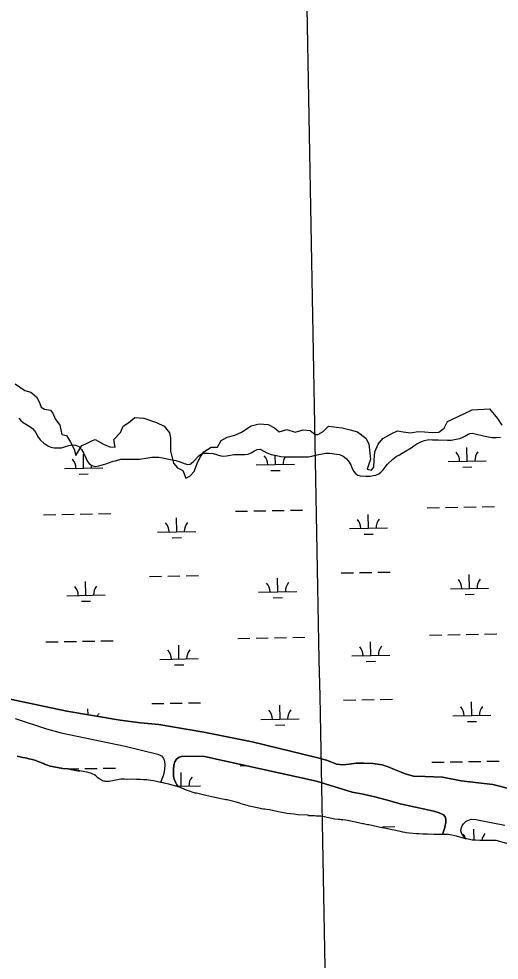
# Model space of a CAD drawing. Extents: x 3957609 to 3995875, y 234277 to 260273.
# Drawn here: x 3971636 to 3972892, y 243942 to 246402 of the extents above; entities that cross this region are included whole.
import ezdxf

# ---------------------------------------------------------------- set-up
doc = ezdxf.new("R2010")
doc.units = 0
for name, color, linetype in [('V-GRID-MAJR', 7, 'Continuous'), ('V-RIVR-EDGE', 7, 'Continuous'), ('V-TOPO-SHOR', 7, 'Continuous'), ('V-WETL-SWMP', 7, 'Continuous')]:
    doc.layers.add(name, color=color, linetype=linetype)

msp = doc.modelspace()

# ---------------------------------------------------------------- linework, layer by layer
at = {"layer": 'V-GRID-MAJR'}
msp.add_spline([(3972513.068, 239900.828), (3972455.83, 242927.648), (3972341.236, 248987.469), (3972226.642, 255047.279), (3972169.287, 258080.274)], degree=3, dxfattribs=at)
at = {"layer": 'V-RIVR-EDGE'}
for points in [[(3971625.719, 245448.485), (3971651.284, 245430.494), (3971667.381, 245426.707), (3971681.584, 245414.398), (3971689.159, 245401.142), (3971693.893, 245386.939), (3971702.415, 245382.204), (3971718.512, 245379.364), (3971724.193, 245371.789), (3971730.821, 245356.639), (3971743.13, 245340.542), (3971747.864, 245315.924), (3971760.174, 245313.083), (3971770.589, 245296.04), (3971780.058, 245277.102), (3971784.792, 245261.006), (3971800.889, 245286.571), (3971811.304, 245291.305), (3971828.348, 245299.827), (3971834.976, 245302.668), (3971856.754, 245290.358), (3971873.797, 245283.73), (3971888, 245282.783), (3971884.213, 245302.668), (3971901.257, 245320.658), (3971908.831, 245337.702), (3971923.034, 245347.17), (3971939.131, 245360.426), (3971961.856, 245358.533), (3971962.803, 245358.533), (3971995.943, 245347.17), (3972015.827, 245337.702), (3972030.03, 245319.711), (3972032.871, 245307.402), (3972032.871, 245291.305), (3972032.871, 245272.368), (3972040.446, 245241.121), (3972050.861, 245228.812), (3972065.064, 245221.237), (3972072.639, 245201.353), (3972083.055, 245207.034), (3972094.417, 245219.343), (3972101.992, 245240.175), (3972109.567, 245254.378), (3972119.982, 245270.474), (3972138.92, 245282.783), (3972155.016, 245282.783), (3972165.432, 245299.827), (3972180.582, 245308.349), (3972200.466, 245314.03), (3972218.456, 245321.605), (3972243.075, 245338.648), (3972264.853, 245343.383), (3972287.578, 245341.489), (3972304.621, 245332.967), (3972316.93, 245322.552), (3972336.814, 245329.18), (3972358.592, 245321.605), (3972379.423, 245328.233), (3972397.414, 245326.339), (3972410.67, 245315.924), (3972418.245, 245315.924), (3972431.501, 245323.499), (3972445.704, 245337.702), (3972466.535, 245334.861)], [(3972466.444, 245334.861), (3972481.685, 245332.967), (3972502.516, 245328.233), (3972521.453, 245322.552), (3972543.231, 245306.455), (3972551.753, 245291.305), (3972555.54, 245251.537), (3972547.019, 245225.025), (3972558.381, 245222.184), (3972564.062, 245230.706), (3972565.009, 245248.696), (3972566.903, 245270.474), (3972575.424, 245290.358), (3972587.734, 245305.508), (3972611.405, 245318.764), (3972626.555, 245325.392), (3972640.758, 245322.552), (3972661.589, 245319.711), (3972679.58, 245323.499), (3972696.623, 245322.552), (3972717.454, 245320.658), (3972734.498, 245321.605), (3972748.701, 245332.02), (3972757.223, 245350.011), (3972783.735, 245362.32), (3972821.609, 245380.311), (3972867.059, 245383.151), (3972887.89, 245357.586), (3972899.252, 245340.542)]]:
    msp.add_lwpolyline(points, dxfattribs=at)
at = {"layer": 'V-TOPO-SHOR'}
for points in [[(3971570.686, 244632.673), (3971761.266, 244592.446), (3971900.698, 244568.751), (3971954.153, 244561.628), (3972001.927, 244557.683), (3972119.279, 244537.869), (3972245.833, 244512.038), (3972414.744, 244471.659), (3972440.336, 244464.633), (3972455.872, 244457.907), (3972467.12, 244454.182), (3972483.657, 244452.549), (3972499.933, 244454.016), (3972517.771, 244456.543), (3972538.362, 244456.862), (3972561.567, 244456.062), (3972585.816, 244452.304), (3972602.142, 244446.649), (3972618.295, 244439.758), (3972635.838, 244432.694), (3972646.305, 244428.672), (3972668.199, 244422.626), (3972698.839, 244422.026), (3972743.696, 244419.826), (3972793.245, 244410.285), (3972875.767, 244400.88), (3972981.874, 244374.109)], [(3971626.444, 244573.365), (3971707.615, 244545.873), (3971746.158, 244535.563), (3971913.588, 244500.782), (3971999.651, 244479.876), (3972008.718, 244475.409), (3972014.198, 244468.985), (3972016.57, 244461.831), (3972017.199, 244451.761), (3972016.574, 244440.779), (3972015.014, 244429.194), (3972013.387, 244423.8), (3972006.633, 244406.215)], [(3971631.526, 244474.451), (3971646.058, 244471.76), (3971652.239, 244470.275), (3971656.259, 244469.597), (3971661.51, 244468.278), (3971671.556, 244466.117), (3971676.496, 244464.651), (3971679.887, 244463.363), (3971683.279, 244461.917), (3971688.212, 244460.139), (3971699.769, 244455.32), (3971702.849, 244453.881), (3971710.714, 244450.976), (3971717.507, 244449.019), (3971723.376, 244447.538), (3971726.778, 244447.024), (3971736.514, 244444.865), (3971751.059, 244442.948), (3971764.373, 244441.67), (3971777.054, 244439.471), (3971790.348, 244436.798), (3971794.833, 244436.112)], [(3972743.897, 244270.093), (3972749.793, 244288.298), (3972751.28, 244294.778), (3972752.605, 244300.795), (3972752.898, 244310.232), (3972751.435, 244316.134), (3972746.557, 244321.314), (3972735.494, 244326.89), (3972721.16, 244330.97), (3972706.035, 244334.13), (3972661.293, 244343.911), (3972633.219, 244350.51), (3972606.707, 244358.169), (3972570.935, 244367.51), (3972536.223, 244375.444), (3972508.137, 244381.115), (3972414.439, 244409.253), (3972120.991, 244474.035), (3972064.813, 244474.541), (3972055.339, 244472.202), (3972047.831, 244466.894), (3972043.706, 244459.832), (3972041.101, 244451.048), (3972040.161, 244439.608), (3972040.038, 244431.252), (3972040.523, 244421.958), (3972042.426, 244414.346), (3972045.105, 244407.033), (3972048.715, 244399.86), (3972052.355, 244394.699)], [(3972006.633, 244406.215), (3971992.109, 244409.527), (3971987.624, 244410.213), (3971980.976, 244411.55), (3971974.789, 244412.415), (3971970.146, 244412.947), (3971961.467, 244413.23), (3971953.258, 244413.813), (3971943.495, 244414.11), (3971930.323, 244414.301), (3971918.074, 244414.17), (3971911.723, 244414.571), (3971902.73, 244414.547), (3971880.343, 244410.221), (3971871.951, 244408.794), (3971866.054, 244408.413), (3971861.874, 244408.784), (3971858.782, 244409.294), (3971854.616, 244410.75), (3971848.923, 244413.623), (3971845.544, 244415.841), (3971842.173, 244418.528), (3971837.28, 244423.249), (3971833.747, 244425.624), (3971829.287, 244428.016), (3971824.357, 244430.103), (3971820.038, 244431.561), (3971814.162, 244432.731), (3971808.602, 244434.052), (3971804.428, 244434.887), (3971798.544, 244435.438), (3971794.833, 244436.112)], [(3972052.355, 244394.699), (3972044.177, 244397.454), (3972037.075, 244399.418), (3972027.805, 244401.568), (3972023.328, 244402.873), (3972019.617, 244403.547), (3972010.037, 244405.701), (3972006.633, 244406.215)], [(3972216.973, 244350.452), (3972213.584, 244351.896), (3972210.344, 244353.029), (3972201.39, 244355.638), (3972180.529, 244360.283), (3972176.818, 244360.957), (3972173.42, 244361.936), (3972168.163, 244362.788), (3972160.745, 244364.446), (3972140.65, 244368.458), (3972125.2, 244372.094), (3972114.843, 244374.258), (3972100.788, 244377.72), (3972097.231, 244378.391), (3972088.897, 244380.992), (3972084.574, 244382.139), (3972079.329, 244383.923), (3972071.313, 244387.138), (3972058.525, 244392.594), (3972052.355, 244394.699)], [(3972645.222, 244275.555), (3972640.27, 244276.247), (3972634.093, 244277.888), (3972628.99, 244278.738), (3972622.35, 244280.54), (3972608.44, 244283.376), (3972604.731, 244284.359), (3972592.365, 244286.864), (3972585.404, 244287.896), (3972551.248, 244295.058), (3972547.532, 244295.423), (3972537.798, 244297.735), (3972534.397, 244298.249), (3972523.89, 244300.758), (3972500.242, 244305.659), (3972497.309, 244306.476), (3972490.033, 244307.203), (3972483.444, 244308.29), (3972478.517, 244308.516), (3972475.113, 244309.032), (3972471.55, 244309.083), (3972462.729, 244310.142), (3972450.058, 244313.115), (3972430.586, 244317.275), (3972426.096, 244317.803), (3972413.237, 244318.301), (3972409.522, 244318.665), (3972404.875, 244318.887), (3972394.643, 244319.036), (3972391.411, 244320.634), (3972365.844, 244321.469), (3972355.942, 244322.854), (3972336.75, 244324.994), (3972333.041, 244325.821), (3972328.401, 244326.509), (3972319.127, 244328.504), (3972314.648, 244329.655), (3972294.557, 244333.976), (3972291.309, 244334.488), (3972283.57, 244335.221), (3972279.24, 244336.059), (3972275.677, 244336.268), (3972270.889, 244337.421), (3972267.794, 244337.931), (3972238.434, 244344.405), (3972234.264, 244345.55), (3972229.165, 244346.709), (3972216.973, 244350.452)], [(3972803.887, 244258.989), (3972796.879, 244266.675), (3972793.432, 244274.463), (3972792.273, 244279.899), (3972792.506, 244285.467), (3972795.084, 244292.394), (3972798.728, 244298.069), (3972805.789, 244304.776), (3972819.019, 244309.847), (3972831.393, 244309.357), (3972875.683, 244300.201), (3972906.707, 244294.178)], [(3972743.897, 244270.093), (3972721.42, 244270.263), (3972713.207, 244270.537), (3972708.397, 244270.298), (3972704.833, 244270.505), (3972692.897, 244270.523), (3972682.215, 244271.609), (3972675.707, 244271.703), (3972657.592, 244273.362), (3972648.775, 244274.73), (3972645.222, 244275.555)], [(3972803.887, 244258.989), (3972781.037, 244265.678), (3972764.346, 244269.176), (3972760.012, 244269.704), (3972756.916, 244269.903), (3972743.897, 244270.093)], [(3972918.866, 244244.761), (3972884.738, 244253.938), (3972881.023, 244254.303), (3972876.062, 244254.375), (3972871.717, 244254.129), (3972862.421, 244254.418), (3972857.303, 244254.338), (3972842.113, 244254.559), (3972830.341, 244255.194), (3972826.931, 244255.243), (3972821.665, 244255.63), (3972818.417, 244256.142), (3972807.907, 244258.311), (3972803.887, 244258.989)]]:
    msp.add_lwpolyline(points, dxfattribs=at)
at = {"layer": 'V-WETL-SWMP'}
for p, q in [((3972808.713, 245246.15), (3972808.058, 245282.144)), ((3971805.063, 245227.901), (3971804.408, 245263.895)), ((3972306.888, 245237.025), (3972306.44, 245261.616)), ((3971755.071, 245226.992), (3971855.054, 245228.81)), ((3972256.896, 245236.116), (3972356.879, 245237.934)), ((3972758.721, 245245.241), (3972858.704, 245247.059)), ((3972796.995, 245230.503), (3972820.991, 245230.94)), ((3971793.345, 245212.254), (3971817.341, 245212.69)), ((3972295.17, 245221.379), (3972319.166, 245221.815)), ((3971700.419, 245105.907), (3971732.414, 245106.489)), ((3971748.411, 245106.78), (3971780.406, 245107.361)), ((3971796.403, 245107.652), (3971828.398, 245108.234)), ((3971844.395, 245108.525), (3971876.39, 245109.107)), ((3972202.244, 245115.032), (3972234.239, 245115.613)), ((3972250.236, 245115.904), (3972282.231, 245116.486)), ((3972298.228, 245116.777), (3972330.223, 245117.359)), ((3972346.22, 245117.65), (3972378.215, 245118.231)), ((3972550.425, 245070.612), (3972549.771, 245106.606)), ((3972704.069, 245124.156), (3972736.064, 245124.738)), ((3972752.061, 245125.029), (3972784.056, 245125.611)), ((3972800.053, 245125.902), (3972832.048, 245126.483)), ((3972848.045, 245126.774), (3972880.04, 245127.356)), ((3972048.6, 245061.488), (3972047.946, 245097.482)), ((3971998.608, 245060.579), (3972098.592, 245062.397)), ((3972500.434, 245069.703), (3972600.417, 245071.521)), ((3972538.708, 245054.966), (3972562.704, 245055.402)), ((3972036.883, 245045.841), (3972060.879, 245046.277)), ((3972575.112, 244955.61), (3972607.107, 244956.192)), ((3971977.303, 244944.74), (3972009.298, 244945.322)), ((3972025.295, 244945.613), (3972057.29, 244946.195)), ((3972073.287, 244946.485), (3972105.282, 244947.067)), ((3972312.936, 244904.405), (3972312.281, 244940.399)), ((3972479.128, 244953.865), (3972511.123, 244954.447)), ((3972527.12, 244954.737), (3972559.115, 244955.319)), ((3972814.761, 244913.53), (3972814.106, 244949.524)), ((3971811.111, 244895.281), (3971810.456, 244931.275)), ((3972764.769, 244912.621), (3972864.752, 244914.439)), ((3971761.119, 244894.372), (3971861.102, 244896.19)), ((3972262.944, 244903.496), (3972362.927, 244905.314)), ((3972301.218, 244888.759), (3972325.214, 244889.195)), ((3972803.043, 244897.883), (3972827.039, 244898.32)), ((3971799.393, 244879.634), (3971823.389, 244880.07)), ((3972256.284, 244783.284), (3972288.279, 244783.866)), ((3972304.276, 244784.157), (3972336.271, 244784.739)), ((3972352.268, 244785.03), (3972384.263, 244785.611)), ((3972710.117, 244791.536), (3972742.112, 244792.118)), ((3972758.109, 244792.409), (3972790.104, 244792.991)), ((3972806.101, 244793.282), (3972838.096, 244793.863)), ((3972854.093, 244794.154), (3972886.088, 244794.736)), ((3971706.467, 244773.287), (3971738.462, 244773.869)), ((3971754.459, 244774.16), (3971786.454, 244774.741)), ((3971802.451, 244775.032), (3971834.446, 244775.614)), ((3971850.443, 244775.905), (3971882.438, 244776.487)), ((3972054.648, 244728.868), (3972053.994, 244764.862)), ((3972208.292, 244782.412), (3972240.287, 244782.993)), ((3972556.473, 244737.992), (3972555.819, 244773.986)), ((3972506.482, 244737.083), (3972606.465, 244738.901)), ((3972004.657, 244727.959), (3972104.64, 244729.777)), ((3972042.931, 244713.221), (3972066.927, 244713.657)), ((3972544.756, 244722.346), (3972568.752, 244722.782)), ((3971983.351, 244612.12), (3972015.346, 244612.702)), ((3972031.343, 244612.993), (3972063.338, 244613.574)), ((3972079.335, 244613.865), (3972111.33, 244614.447)), ((3972485.176, 244621.245), (3972517.171, 244621.827)), ((3972533.168, 244622.117), (3972565.163, 244622.699)), ((3972581.16, 244622.99), (3972613.155, 244623.572)), ((3972820.809, 244580.91), (3972820.154, 244616.904)), ((3971816.789, 244583.01), (3971816.504, 244598.655)), ((3972318.984, 244571.785), (3972318.329, 244607.779)), ((3972268.992, 244570.876), (3972368.975, 244572.694)), ((3972770.817, 244580.001), (3972870.801, 244581.819)), ((3972809.091, 244565.263), (3972833.087, 244565.7)), ((3972307.266, 244556.139), (3972331.262, 244556.575)), ((3971764.693, 244441.616), (3971792.502, 244442.121)), ((3971808.499, 244442.412), (3971840.494, 244442.994)), ((3971856.491, 244443.285), (3971888.486, 244443.867)), ((3972214.34, 244449.792), (3972229.552, 244450.068)), ((3972716.165, 244458.916), (3972748.16, 244459.498)), ((3972764.157, 244459.789), (3972796.152, 244460.371)), ((3972812.149, 244460.662), (3972844.144, 244461.243)), ((3972860.142, 244461.534), (3972892.136, 244462.116)), ((3972060.696, 244396.248), (3972060.042, 244432.242)), ((3972051.383, 244396.078), (3972110.688, 244397.157)), ((3972587.208, 244290.37), (3972619.203, 244290.952)), ((3972826.73, 244255.258), (3972826.202, 244284.284))]:
    msp.add_line(p, q, dxfattribs=at)
for points in [[(3971635.405, 245358.6), (3971640.595, 245352.627), (3971646.569, 245347.264), (3971655.337, 245341.86), (3971664.108, 245336.767), (3971671.785, 245331.068), (3971679.862, 245320.863), (3971684.692, 245311.482), (3971691.074, 245302.078), (3971701.336, 245292.772), (3971711.95, 245286.255), (3971719.656, 245282.574), (3971727.702, 245280.905), (3971737.789, 245280.914), (3971747.261, 245281.242), (3971766.427, 245286.55), (3971775.61, 245288.434), (3971784.297, 245288.153), (3971792.619, 245284.152), (3971799.493, 245276.603), (3971805.859, 245266.113), (3971810.509, 245255.027), (3971815.174, 245245.027), (3971819.75, 245239.529), (3971826.82, 245234.77), (3971835.322, 245232.474), (3971844.65, 245233.58), (3971863.507, 245239.048), (3971872.716, 245242.639), (3971882.226, 245245.605), (3971888.763, 245246.907), (3971902.174, 245251.368), (3971909.469, 245251.417), (3971916.604, 245251.158), (3971935.378, 245250.885), (3971943.448, 245250.923), (3971951.681, 245251.425), (3971973.147, 245254.837), (3971984.033, 245256.386), (3971991.487, 245256.744), (3972001.726, 245256.44), (3972011.478, 245254.746), (3972023.394, 245252.401), (3972046.134, 245247.415), (3972058.037, 245244.138), (3972067.913, 245240.27), (3972077.649, 245237.49), (3972083.716, 245238.488), (3972092.023, 245244.11), (3972107.319, 245260.804), (3972113.13, 245265.53), (3972120.915, 245267.279), (3972132.084, 245266.962), (3972144.02, 245266.013), (3972164.112, 245260.289), (3972171.238, 245259.41), (3972179.01, 245260.228), (3972198.926, 245263.818), (3972217.082, 245263.71), (3972227.939, 245263.242), (3972235.398, 245263.91), (3972243.527, 245267.982), (3972252.603, 245273.126), (3972259.171, 245276.6), (3972266.943, 245277.419), (3972284.334, 245267.389), (3972295.921, 245263.807), (3972309.537, 245260.971), (3972321.446, 245258.159), (3972331.061, 245257.709), (3972359.608, 245257.139), (3972374.195, 245257.083), (3972393.601, 245257.577), (3972402.158, 245259.005), (3972412.128, 245261.653), (3972425.054, 245264.724), (3972438.431, 245266.858), (3972449.292, 245266.7), (3972466.645, 245264.741), (3972474.846, 245263.07), (3972483.785, 245258.75), (3972491.925, 245252.89), (3972498.502, 245246.276), (3972504.416, 245236.724), (3972508.157, 245227.203), (3972512.225, 245218.763)], [(3972512.225, 245218.763), (3972516.949, 245212.797), (3972522.179, 245209.618), (3972528.984, 245207.967), (3972543.241, 245206.518), (3972554.423, 245207.132), (3972562.975, 245208.249), (3972569.357, 245209.553), (3972577.479, 245213.16), (3972582.82, 245217.583), (3972588.961, 245223.701), (3972594.023, 245230.301), (3972600.34, 245237.814), (3972614.195, 245251.424), (3972623.136, 245257.968), (3972631.744, 245262.964), (3972638.946, 245267.36), (3972646.936, 245272.521), (3972662.428, 245281.297), (3972669.484, 245286.316), (3972676.691, 245291.022), (3972687.17, 245296.612), (3972697.002, 245300.349), (3972708.362, 245302.512), (3972717.669, 245302.221), (3972732.866, 245301.38), (3972757.071, 245301.028), (3972766.848, 245301.041), (3972780.075, 245303.488), (3972789.571, 245305.522), (3972795.186, 245307.458), (3972802.533, 245311.076), (3972811.611, 245316.376), (3972815.832, 245318.487), (3972822.665, 245318.854), (3972829.472, 245317.358), (3972851.12, 245311.922), (3972872.784, 245307.573), (3972884.733, 245307.554), (3972895.61, 245308.483)], [(3972467.119, 244454.182), (3972455.873, 244457.906), (3972440.337, 244464.633), (3972414.744, 244471.66), (3972245.834, 244512.037), (3972119.28, 244537.868), (3972001.927, 244557.683), (3971954.154, 244561.627), (3971900.699, 244568.75), (3971761.267, 244592.446), (3971570.685, 244632.673)], [(3971626.444, 244573.365), (3971707.614, 244545.873), (3971746.159, 244535.563), (3971913.589, 244500.782), (3971999.652, 244479.875), (3972008.719, 244475.41), (3972014.198, 244468.984), (3972016.57, 244461.83), (3972017.198, 244451.76), (3972016.574, 244440.78), (3972015.013, 244429.194), (3972013.387, 244423.8), (3972006.633, 244406.216), (3971992.109, 244409.528), (3971987.623, 244410.213), (3971980.976, 244411.55), (3971974.788, 244412.415), (3971970.145, 244412.947), (3971961.467, 244413.229), (3971953.259, 244413.813), (3971943.496, 244414.11), (3971930.322, 244414.301), (3971918.073, 244414.169), (3971911.722, 244414.571), (3971902.73, 244414.547), (3971880.343, 244410.221), (3971871.951, 244408.793), (3971866.054, 244408.413), (3971861.874, 244408.784), (3971858.781, 244409.294), (3971854.616, 244410.75), (3971848.922, 244413.623), (3971845.544, 244415.842), (3971842.172, 244418.527), (3971837.28, 244423.249), (3971833.748, 244425.625), (3971829.287, 244428.016), (3971824.357, 244430.103), (3971820.037, 244431.561), (3971814.163, 244432.731), (3971808.601, 244434.052), (3971804.428, 244434.888), (3971798.544, 244435.438), (3971794.834, 244436.112), (3971790.348, 244436.798), (3971777.054, 244439.471), (3971764.374, 244441.671), (3971751.06, 244442.949), (3971736.515, 244444.866), (3971726.779, 244447.023), (3971723.376, 244447.537), (3971717.507, 244449.018), (3971710.714, 244450.977), (3971702.85, 244453.881), (3971699.77, 244455.321), (3971688.213, 244460.14), (3971683.278, 244461.917), (3971679.888, 244463.362), (3971676.496, 244464.651), (3971671.556, 244466.118), (3971661.511, 244468.279), (3971656.259, 244469.596), (3971652.238, 244470.274), (3971646.059, 244471.759), (3971631.525, 244474.451)], [(3972743.896, 244270.092), (3972721.419, 244270.263), (3972713.207, 244270.538), (3972708.397, 244270.297), (3972704.834, 244270.504), (3972692.898, 244270.523), (3972682.216, 244271.608), (3972675.707, 244271.702), (3972657.592, 244273.361), (3972648.776, 244274.729), (3972645.222, 244275.556), (3972640.271, 244276.248), (3972634.094, 244277.888), (3972628.99, 244278.737), (3972622.35, 244280.539), (3972608.439, 244283.376), (3972604.732, 244284.36), (3972592.366, 244286.865), (3972585.405, 244287.897), (3972551.248, 244295.059), (3972547.532, 244295.423), (3972537.799, 244297.735), (3972534.396, 244298.249), (3972523.89, 244300.758), (3972500.242, 244305.659), (3972497.309, 244306.476), (3972490.033, 244307.202), (3972483.444, 244308.29), (3972478.517, 244308.516), (3972475.114, 244309.031), (3972471.549, 244309.082), (3972462.728, 244310.141), (3972450.058, 244313.115), (3972430.585, 244317.274), (3972426.097, 244317.804), (3972413.237, 244318.301), (3972409.522, 244318.665), (3972404.874, 244318.887), (3972394.644, 244319.036), (3972391.412, 244320.633), (3972365.844, 244321.47), (3972355.942, 244322.854), (3972336.75, 244324.993), (3972333.041, 244325.822), (3972328.4, 244326.509), (3972319.128, 244328.504), (3972314.649, 244329.655), (3972294.558, 244333.977), (3972291.309, 244334.489), (3972283.569, 244335.222), (3972279.24, 244336.06), (3972275.677, 244336.267), (3972270.888, 244337.421), (3972267.795, 244337.931), (3972238.434, 244344.404), (3972234.265, 244345.55), (3972229.165, 244346.709), (3972216.973, 244350.452), (3972213.583, 244351.896), (3972210.344, 244353.028), (3972201.39, 244355.639), (3972180.529, 244360.283), (3972176.818, 244360.957), (3972173.421, 244361.936), (3972168.163, 244362.788), (3972160.745, 244364.446), (3972140.65, 244368.458), (3972125.2, 244372.093), (3972114.844, 244374.259), (3972100.787, 244377.719), (3972097.231, 244378.391), (3972088.897, 244380.992), (3972084.573, 244382.14), (3972079.328, 244383.922), (3972071.313, 244387.139), (3972058.525, 244392.595), (3972052.355, 244394.7), (3972048.715, 244399.861), (3972045.105, 244407.033), (3972042.425, 244414.346), (3972040.523, 244421.958), (3972040.039, 244431.252), (3972040.161, 244439.608), (3972041.101, 244451.048), (3972043.705, 244459.833), (3972047.831, 244466.893), (3972055.338, 244472.201), (3972064.813, 244474.54), (3972120.991, 244474.034), (3972414.44, 244409.253), (3972508.137, 244381.115), (3972536.224, 244375.445), (3972570.935, 244367.511), (3972606.708, 244358.169), (3972633.218, 244350.51), (3972661.292, 244343.911), (3972706.036, 244334.129), (3972721.159, 244330.969), (3972735.494, 244326.891), (3972746.557, 244321.313), (3972751.435, 244316.134)], [(3972981.874, 244374.109), (3972875.767, 244400.881), (3972793.245, 244410.284), (3972743.696, 244419.826), (3972698.838, 244422.026), (3972668.198, 244422.626), (3972646.306, 244428.671), (3972635.838, 244432.693), (3972618.295, 244439.758), (3972602.142, 244446.649), (3972585.816, 244452.304), (3972561.568, 244456.061), (3972538.361, 244456.863), (3972517.77, 244456.542), (3972499.932, 244454.015), (3972483.658, 244452.549), (3972467.119, 244454.182)], [(3972751.435, 244316.134), (3972752.897, 244310.232), (3972752.605, 244300.794), (3972751.279, 244294.777), (3972749.792, 244288.298), (3972743.896, 244270.092)], [(3972918.865, 244244.762), (3972884.737, 244253.939), (3972881.022, 244254.303), (3972876.062, 244254.375), (3972871.717, 244254.128), (3972862.42, 244254.418), (3972857.303, 244254.337), (3972842.113, 244254.558), (3972830.34, 244255.194), (3972826.93, 244255.243), (3972821.665, 244255.63), (3972818.417, 244256.142), (3972807.906, 244258.31), (3972803.886, 244258.989), (3972796.878, 244266.675), (3972793.431, 244274.464), (3972792.272, 244279.898), (3972792.507, 244285.467), (3972795.084, 244292.394), (3972798.727, 244298.068), (3972805.789, 244304.776), (3972819.019, 244309.846), (3972831.394, 244309.357), (3972875.683, 244300.201), (3972906.706, 244294.178)]]:
    msp.add_lwpolyline(points, dxfattribs=at)
for centre, start, end in [((3972251.645, 245236.496), 0.269879, 41.813537), ((3972362.113, 245238.504), 147.041374, 181.813534), ((3972753.47, 245245.62), 0.269879, 41.813537), ((3972863.938, 245247.629), 140.269876, 181.813534), ((3971749.82, 245227.371), 0.269879, 41.813537), ((3971860.288, 245229.38), 169.842696, 181.813534), ((3971993.358, 245060.958), 0.269879, 41.813537), ((3972103.825, 245062.967), 140.269876, 181.813534), ((3972495.183, 245070.083), 0.269879, 41.813537), ((3972605.65, 245072.091), 140.269876, 181.813534), ((3972759.518, 244913), 0.269879, 41.813537), ((3972869.986, 244915.009), 140.269876, 181.813534), ((3971755.868, 244894.751), 0.269879, 41.813537), ((3971866.336, 244896.76), 140.269876, 181.813534), ((3972257.693, 244903.876), 0.269879, 41.813537), ((3972368.161, 244905.884), 140.269876, 181.813534), ((3972501.231, 244737.463), 0.269879, 41.813537), ((3972611.699, 244739.471), 140.269876, 181.813534), ((3971999.406, 244728.338), 0.269879, 41.813537), ((3972109.873, 244730.347), 140.269876, 181.813534), ((3972263.741, 244571.256), 0.269879, 41.813537), ((3972374.209, 244573.264), 140.269876, 181.813534), ((3972765.566, 244580.38), 0.269879, 41.813537), ((3972876.034, 244582.389), 140.269876, 181.813534), ((3971872.384, 244564.14), 140.269876, 155.073884), ((3972115.922, 244397.727), 140.269876, 181.813534), ((3972771.614, 244247.76), 18.227862, 41.813537), ((3972882.082, 244249.769), 140.269876, 172.311228)]:
    msp.add_arc(centre, 35.246, start, end, dxfattribs=at)

doc.saveas('drawing.dxf')
